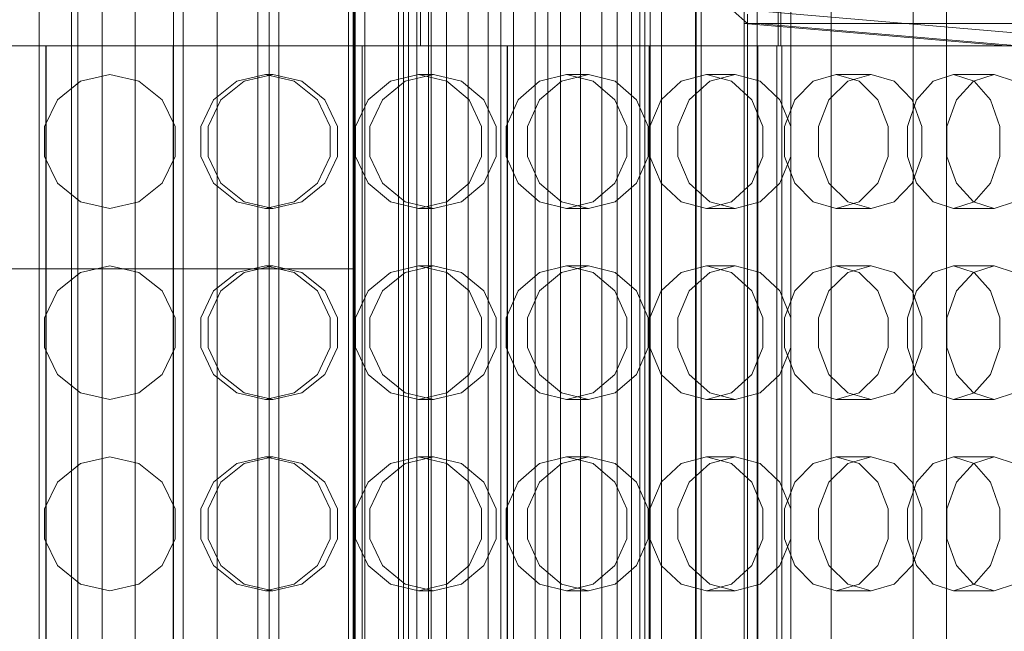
# Model space of a CAD drawing. Header units: millimetres. Extents: x -4395 to 65662, y -65530 to 6847.
# Tile 704 of 1034: x 24422 to 24731, y -17984 to -17792. Entities that reach past the tile are written whole.
import ezdxf

# ---------------------------------------------------------------- set-up
doc = ezdxf.new("R2010")
doc.units = ezdxf.units.MM
for name, color, linetype, lineweight in [('COTAS_P', 1, 'Continuous', 0), ('superior_briquetadora', 7, 'Continuous', 0), ('superior_C02', 7, 'Continuous', 0), ('superior_C02-briq', 7, 'Continuous', 0), ('superior_C05', 7, 'Continuous', 0)]:
    doc.layers.add(name, color=color, linetype=linetype, lineweight=lineweight)
doc.dimstyles.new('R19_100', dxfattribs={"dimtxt": 250, "dimasz": 150, "dimexe": 150, "dimexo": 80, "dimgap": 100, "dimtad": 1, "dimtih": 1, "dimtoh": 1, "dimdsep": 46, "dimcen": 0.09, "dimadec": 0, "dimazin": 0, "dimtfac": 1, "dimtdec": 4, "dimtofl": 0, "dimtmove": 0, "dimatfit": 3, "dimfxl": 1, "dimtolj": 1, "dimtzin": 0, "dimarcsym": 0})

# ---------------------------------------------------------------- blocks, each defined once
blk = doc.blocks.new('DIM_R33_31')
at = {"layer": 'COTAS_P'}
for p, q in [((24250.07, -17080), (24400.07, -17035)), ((26750.07, -17080), (26600.07, -17035)), ((24250.07, -17980), (24250.07, -17080)), ((24250.07, -17080), (26750.07, -17080)), ((24250.07, -17080), (24400.07, -17125)), ((26750.07, -17080), (26600.07, -17125)), ((26750.07, -17980), (26750.07, -17080))]:
    blk.add_line(p, q, dxfattribs=at)
blk.add_text('2500 P', height=250, dxfattribs=at).set_placement((25500.07, -16980))

msp = doc.modelspace()

# ---------------------------------------------------------------- linework, layer by layer
at = {"layer": 'superior_briquetadora'}
for p, q in [((24547.567, -17250), (24547.567, -17800)), ((24659.657, -17520), (24659.657, -17800)), ((24660.478, -17520), (24660.478, -17800)), ((24500.067, -18305), (24500.067, -17655)), ((24503.067, -18305), (24503.067, -17655)), ((24650.067, -17793), (24500.067, -17658)), ((24623.067, -18171), (24623.067, -17789)), ((24649.067, -17789), (24649.067, -18171)), ((24650.067, -17790), (24650.067, -17793)), ((24650.067, -17790), (24650.067, -18170)), ((24653.067, -17789), (24735.067, -17796)), ((24653.067, -17793), (24653.067, -17789)), ((24653.067, -17790), (24653.067, -18170)), ((24731.067, -17800), (24649.067, -17793)), ((24649.067, -17793), (24649.067, -18167)), ((24649.067, -17793), (24653.067, -17793)), ((25050.067, -17793), (24650.067, -17793)), ((24653.067, -18167), (24653.067, -17793)), ((24653.067, -17793), (24735.067, -17800)), ((24653.067, -17793), (25047.067, -17793)), ((24410.384, -17800), (24430.2, -17800)), ((24411.103, -17800), (24430.067, -17800)), ((24411.206, -17800), (24430.167, -17800)), ((24430.552, -17800), (24411.518, -17800)), ((24430.568, -17800), (24411.549, -17800)), ((24412.756, -17800), (24431.046, -17800)), ((24430.067, -17800), (24430.067, -18160)), ((24430.067, -17800), (24470.067, -17800)), ((24430.167, -17800), (24430.167, -18160)), ((24430.167, -17800), (24469.967, -17800)), ((24430.2, -17800), (24450.067, -17800)), ((24450.067, -17800), (24430.552, -17800)), ((24450.067, -17800), (24430.568, -17800)), ((24431.046, -17800), (24450.067, -17800)), ((24450.067, -17800), (24469.089, -17800)), ((24469.567, -17800), (24450.067, -17800)), ((24469.583, -17800), (24450.067, -17800)), ((24450.067, -17800), (24469.935, -17800)), ((24469.089, -17800), (24487.379, -17800)), ((24488.586, -17800), (24469.567, -17800)), ((24488.617, -17800), (24469.583, -17800)), ((24469.935, -17800), (24489.751, -17800)), ((24469.967, -17800), (24488.929, -17800)), ((24469.967, -18160), (24469.967, -17800)), ((24470.067, -17800), (24489.032, -17800)), ((24470.067, -18160), (24470.067, -17800)), ((24487.379, -17800), (24504.236, -17800)), ((24506.657, -17800), (24488.586, -17800)), ((24506.703, -17800), (24488.617, -17800)), ((24488.929, -17800), (24506.938, -17800)), ((24489.032, -17800), (24507.043, -17800)), ((24489.751, -17800), (24509.465, -17800)), ((24504.236, -17800), (24519.01, -17800)), ((24523.335, -17800), (24506.657, -17800)), ((24523.394, -17800), (24506.703, -17800)), ((24506.938, -17800), (24523.553, -17800)), ((24507.043, -17800), (24523.658, -17800)), ((24509.465, -17800), (24529.027, -17800)), ((24519.01, -17800), (24531.136, -17800)), ((24538.208, -17800), (24523.335, -17800)), ((24538.279, -17800), (24523.394, -17800)), ((24523.553, -17800), (24538.368, -17800)), ((24523.658, -17800), (24538.472, -17800)), ((24529.027, -17800), (24548.386, -17800)), ((24529.192, -18160), (24529.192, -17800)), ((24532.618, -17800), (24529.192, -17800)), ((24531.136, -17800), (24540.146, -17800)), ((24542.373, -17800), (24532.618, -17800)), ((24550.911, -17800), (24538.208, -17800)), ((24550.992, -17800), (24538.279, -17800)), ((24538.368, -17800), (24551.017, -17800)), ((24538.472, -17800), (24551.12, -17800)), ((24540.146, -17800), (24545.694, -17800)), ((24556.972, -17800), (24542.373, -17800)), ((24545.694, -17800), (24547.567, -17800)), ((24548.386, -17800), (24567.493, -17800)), ((24561.131, -17800), (24550.911, -17800)), ((24561.221, -17800), (24550.992, -17800)), ((24551.017, -17800), (24561.193, -17800)), ((24551.12, -17800), (24561.295, -17800)), ((24574.192, -17800), (24556.972, -17800)), ((24568.617, -17800), (24561.131, -17800)), ((24561.193, -17800), (24568.644, -17800)), ((24568.712, -17800), (24561.221, -17800)), ((24561.295, -17800), (24568.745, -17800)), ((24567.493, -17800), (24586.298, -17800)), ((24573.183, -17800), (24568.617, -17800)), ((24568.644, -17800), (24573.19, -17800)), ((24573.282, -17800), (24568.712, -17800)), ((24568.745, -17800), (24573.29, -17800)), ((24574.717, -17800), (24573.183, -17800)), ((24573.19, -17800), (24574.717, -17800)), ((24574.817, -17800), (24573.282, -17800)), ((24573.29, -17800), (24574.817, -17800)), ((24591.413, -17800), (24574.192, -17800)), ((24574.717, -17800), (24574.717, -18160)), ((24574.817, -18160), (24574.817, -17800)), ((24586.298, -17800), (24604.754, -17800)), ((24606.012, -17800), (24591.413, -17800)), ((24602.771, -17800), (24600.072, -17800)), ((24600.072, -17800), (24603.246, -17800)), ((24611.079, -17800), (24602.771, -17800)), ((24603.246, -17800), (24611.982, -17800)), ((24604.754, -17800), (24622.812, -17800)), ((24615.767, -17800), (24606.012, -17800)), ((24624.181, -17800), (24611.079, -17800)), ((24611.982, -17800), (24625.425, -17800)), ((24619.192, -17800), (24615.767, -17800)), ((24619.192, -18160), (24619.192, -17800)), ((24622.812, -17800), (24640.427, -17800)), ((24640.797, -17800), (24624.181, -17800)), ((24625.425, -17800), (24642.259, -17800)), ((24634.795, -17800), (24628.781, -17800)), ((24628.781, -17800), (24628.964, -17800)), ((24628.964, -17800), (24635.307, -17800)), ((24645.815, -17800), (24634.795, -17800)), ((24635.307, -17800), (24646.554, -17800)), ((24640.427, -17800), (24657.554, -17800)), ((24659.299, -17800), (24640.797, -17800)), ((24642.259, -17800), (24660.836, -17800)), ((24659.657, -17800), (24645.815, -17800)), ((24646.554, -17800), (24660.478, -17800)), ((24653.317, -18160), (24653.317, -17800)), ((24656.743, -17800), (24653.317, -17800)), ((24666.498, -17800), (24656.743, -17800)), ((24657.554, -17800), (24674.147, -17800)), ((24677.876, -17800), (24659.299, -17800)), ((24659.299, -17800), (24659.299, -18160)), ((24673.581, -17800), (24659.657, -17800)), ((24660.478, -17800), (24674.32, -17800)), ((24660.836, -17800), (24679.338, -17800)), ((24660.836, -17800), (24660.836, -18160)), ((24681.097, -17800), (24666.498, -17800)), ((24684.828, -17800), (24673.581, -17800)), ((24674.147, -17800), (24690.166, -17800)), ((24674.32, -17800), (24685.34, -17800)), ((24694.71, -17800), (24677.876, -17800)), ((24679.338, -17800), (24695.954, -17800)), ((24698.317, -17800), (24681.097, -17800)), ((24691.171, -17800), (24684.828, -17800)), ((24685.34, -17800), (24691.354, -17800)), ((24690.166, -17800), (24705.568, -17800)), ((24691.354, -17800), (24691.171, -17800)), ((24708.153, -17800), (24694.71, -17800)), ((24695.954, -17800), (24709.056, -17800)), ((24715.538, -17800), (24698.317, -17800)), ((24705.568, -17800), (24720.315, -17800)), ((24716.889, -17800), (24708.153, -17800)), ((24709.056, -17800), (24717.364, -17800)), ((24730.137, -17800), (24715.538, -17800)), ((24720.063, -17800), (24716.889, -17800)), ((24717.364, -17800), (24720.063, -17800)), ((24720.315, -17800), (24734.367, -17800)), ((24739.892, -17800), (24730.137, -17800)), ((24450.067, -17809), (24440.955, -17811.08)), ((24450.067, -17809), (24459.18, -17811.08)), ((24489.883, -17811.08), (24498.917, -17809)), ((24501.266, -17809), (24492.218, -17811.08)), ((24498.917, -17809), (24501.266, -17809)), ((24507.951, -17811.08), (24498.917, -17809)), ((24501.266, -17809), (24510.287, -17811.08)), ((24538.129, -17811.08), (24546.931, -17809)), ((24551.589, -17809), (24542.76, -17811.08)), ((24546.931, -17809), (24551.589, -17809)), ((24555.732, -17811.08), (24546.931, -17809)), ((24551.589, -17809), (24560.364, -17811.08)), ((24584.869, -17811.08), (24593.287, -17809)), ((24600.175, -17809), (24591.716, -17811.08)), ((24593.287, -17809), (24600.175, -17809)), ((24601.705, -17811.08), (24593.287, -17809)), ((24600.175, -17809), (24608.553, -17811.08)), ((24629.302, -17811.08), (24637.192, -17809)), ((24637.192, -17809), (24646.192, -17809)), ((24645.083, -17811.08), (24637.192, -17809)), ((24646.192, -17809), (24638.248, -17811.08)), ((24646.192, -17809), (24654.031, -17811.08)), ((24670.668, -17811.08), (24677.896, -17809)), ((24677.896, -17809), (24688.854, -17809)), ((24685.125, -17811.08), (24677.896, -17809)), ((24688.854, -17809), (24681.56, -17811.08)), ((24688.854, -17809), (24696.019, -17811.08)), ((24708.259, -17811.08), (24714.702, -17809)), ((24714.702, -17809), (24727.43, -17809)), ((24721.145, -17811.08), (24714.702, -17809)), ((24727.43, -17809), (24720.912, -17811.08)), ((24727.43, -17809), (24733.799, -17811.08)), ((24440.955, -17811.08), (24433.649, -17816.906)), ((24459.18, -17811.08), (24466.486, -17816.906)), ((24482.639, -17816.907), (24489.883, -17811.08)), ((24492.218, -17811.08), (24484.944, -17816.906)), ((24515.195, -17816.907), (24507.951, -17811.08)), ((24510.287, -17811.08), (24517.499, -17816.906)), ((24531.071, -17816.907), (24538.129, -17811.08)), ((24542.76, -17811.08), (24535.641, -17816.906)), ((24562.79, -17816.907), (24555.732, -17811.08)), ((24560.364, -17811.08), (24567.359, -17816.906)), ((24578.118, -17816.907), (24584.869, -17811.08)), ((24591.716, -17811.08), (24584.875, -17816.906)), ((24584.875, -17816.906), (24591.716, -17811.08)), ((24608.455, -17816.907), (24601.705, -17811.08)), ((24608.553, -17811.08), (24615.212, -17816.906)), ((24622.974, -17816.907), (24629.302, -17811.08)), ((24638.248, -17811.08), (24631.802, -17816.906)), ((24651.411, -17816.907), (24645.083, -17811.08)), ((24654.031, -17811.08), (24660.239, -17816.906)), ((24664.871, -17816.907), (24670.668, -17811.08)), ((24681.56, -17811.08), (24675.619, -17816.906)), ((24690.922, -17816.907), (24685.125, -17811.08)), ((24696.019, -17811.08), (24701.67, -17816.906)), ((24703.093, -17816.907), (24708.259, -17811.08)), ((24720.912, -17811.08), (24715.577, -17816.906)), ((24726.312, -17816.907), (24721.145, -17811.08)), ((24433.649, -17816.906), (24429.594, -17825.326)), ((24466.486, -17816.906), (24470.541, -17825.326)), ((24478.619, -17825.327), (24482.639, -17816.907)), ((24484.944, -17816.906), (24480.898, -17825.326)), ((24519.215, -17825.327), (24515.195, -17816.907)), ((24517.499, -17816.906), (24521.495, -17825.326)), ((24527.155, -17825.327), (24531.071, -17816.907)), ((24535.641, -17816.906), (24531.675, -17825.326)), ((24566.706, -17825.327), (24562.79, -17816.907)), ((24567.359, -17816.906), (24571.227, -17825.326)), ((24574.372, -17825.327), (24578.118, -17816.907)), ((24584.875, -17816.906), (24581.056, -17825.326)), ((24581.056, -17825.326), (24584.875, -17816.906)), ((24612.202, -17825.327), (24608.455, -17816.907)), ((24615.212, -17816.906), (24618.885, -17825.326)), ((24619.462, -17825.327), (24622.974, -17816.907)), ((24631.802, -17816.906), (24628.195, -17825.326)), ((24654.923, -17825.327), (24651.411, -17816.907)), ((24660.239, -17816.906), (24663.656, -17825.326)), ((24661.654, -17825.327), (24664.871, -17816.907)), ((24675.619, -17816.906), (24672.286, -17825.326)), ((24694.139, -17825.327), (24690.922, -17816.907)), ((24700.225, -17825.327), (24703.093, -17816.907)), ((24701.67, -17816.906), (24704.771, -17825.326)), ((24715.577, -17816.906), (24712.575, -17825.326)), ((24729.179, -17825.327), (24726.312, -17816.907)), ((24429.594, -17825.326), (24429.594, -17834.674)), ((24470.541, -17825.326), (24470.541, -17834.674)), ((24478.619, -17834.673), (24478.619, -17825.327)), ((24480.898, -17825.326), (24480.898, -17834.674)), ((24519.215, -17834.673), (24519.215, -17825.327)), ((24521.495, -17825.326), (24521.495, -17834.674)), ((24527.155, -17834.673), (24527.155, -17825.327)), ((24531.675, -17825.326), (24531.675, -17834.674)), ((24566.706, -17834.673), (24566.706, -17825.327)), ((24571.227, -17825.326), (24571.227, -17834.674)), ((24574.372, -17834.673), (24574.372, -17825.327)), ((24581.056, -17825.326), (24581.056, -17834.674)), ((24612.202, -17834.673), (24612.202, -17825.327)), ((24618.885, -17825.326), (24618.885, -17834.674)), ((24619.462, -17834.673), (24619.462, -17825.327)), ((24628.195, -17825.326), (24628.195, -17834.674)), ((24654.923, -17834.673), (24654.923, -17825.327)), ((24661.654, -17834.673), (24661.654, -17825.327)), ((24663.656, -17825.326), (24663.656, -17834.674)), ((24672.286, -17825.326), (24672.286, -17834.674)), ((24694.139, -17834.673), (24694.139, -17825.327)), ((24700.225, -17834.673), (24700.225, -17825.327)), ((24704.771, -17825.326), (24704.771, -17834.674)), ((24712.575, -17825.326), (24712.575, -17834.674)), ((24729.179, -17834.673), (24729.179, -17825.327)), ((24429.594, -17834.674), (24433.649, -17843.094)), ((24470.541, -17834.674), (24466.486, -17843.094)), ((24482.639, -17843.093), (24478.619, -17834.673)), ((24480.898, -17834.674), (24484.944, -17843.094)), ((24515.195, -17843.093), (24519.215, -17834.673)), ((24521.495, -17834.674), (24517.499, -17843.094)), ((24531.071, -17843.093), (24527.155, -17834.673)), ((24531.675, -17834.674), (24535.641, -17843.094)), ((24562.79, -17843.093), (24566.706, -17834.673)), ((24571.227, -17834.674), (24567.359, -17843.094)), ((24578.118, -17843.093), (24574.372, -17834.673)), ((24581.056, -17834.674), (24584.875, -17843.094)), ((24584.875, -17843.094), (24581.056, -17834.674)), ((24608.455, -17843.093), (24612.202, -17834.673)), ((24618.885, -17834.674), (24615.212, -17843.094)), ((24622.974, -17843.093), (24619.462, -17834.673)), ((24628.195, -17834.674), (24631.802, -17843.094)), ((24651.411, -17843.093), (24654.923, -17834.673)), ((24663.656, -17834.674), (24660.239, -17843.094)), ((24664.871, -17843.093), (24661.654, -17834.673)), ((24672.286, -17834.674), (24675.619, -17843.094)), ((24690.922, -17843.093), (24694.139, -17834.673)), ((24703.093, -17843.093), (24700.225, -17834.673)), ((24704.771, -17834.674), (24701.67, -17843.094)), ((24712.575, -17834.674), (24715.577, -17843.094)), ((24726.312, -17843.093), (24729.179, -17834.673)), ((24433.649, -17843.094), (24440.955, -17848.92)), ((24466.486, -17843.094), (24459.18, -17848.92)), ((24489.883, -17848.92), (24482.639, -17843.093)), ((24484.944, -17843.094), (24492.218, -17848.92)), ((24507.951, -17848.92), (24515.195, -17843.093)), ((24517.499, -17843.094), (24510.287, -17848.92)), ((24538.129, -17848.92), (24531.071, -17843.093)), ((24535.641, -17843.094), (24542.76, -17848.92)), ((24555.732, -17848.92), (24562.79, -17843.093)), ((24567.359, -17843.094), (24560.364, -17848.92)), ((24584.869, -17848.92), (24578.118, -17843.093)), ((24584.875, -17843.094), (24591.716, -17848.92)), ((24591.716, -17848.92), (24584.875, -17843.094)), ((24601.705, -17848.92), (24608.455, -17843.093)), ((24615.212, -17843.094), (24608.553, -17848.92)), ((24629.302, -17848.92), (24622.974, -17843.093)), ((24631.802, -17843.094), (24638.248, -17848.92)), ((24645.083, -17848.92), (24651.411, -17843.093)), ((24660.239, -17843.094), (24654.031, -17848.92)), ((24670.668, -17848.92), (24664.871, -17843.093)), ((24675.619, -17843.094), (24681.56, -17848.92)), ((24685.125, -17848.92), (24690.922, -17843.093)), ((24701.67, -17843.094), (24696.019, -17848.92)), ((24708.259, -17848.92), (24703.093, -17843.093)), ((24715.577, -17843.094), (24720.912, -17848.92)), ((24721.145, -17848.92), (24726.312, -17843.093)), ((24440.955, -17848.92), (24450.067, -17851)), ((24459.18, -17848.92), (24450.067, -17851)), ((24498.917, -17851), (24489.883, -17848.92)), ((24492.218, -17848.92), (24501.266, -17851)), ((24498.917, -17851), (24507.951, -17848.92)), ((24510.287, -17848.92), (24501.266, -17851)), ((24546.931, -17851), (24538.129, -17848.92)), ((24542.76, -17848.92), (24551.589, -17851)), ((24546.931, -17851), (24555.732, -17848.92)), ((24560.364, -17848.92), (24551.589, -17851)), ((24593.287, -17851), (24584.869, -17848.92)), ((24591.716, -17848.92), (24600.175, -17851)), ((24593.287, -17851), (24601.705, -17848.92)), ((24608.553, -17848.92), (24600.175, -17851)), ((24637.192, -17851), (24629.302, -17848.92)), ((24637.192, -17851), (24645.083, -17848.92)), ((24638.248, -17848.92), (24646.192, -17851)), ((24654.031, -17848.92), (24646.192, -17851)), ((24677.896, -17851), (24670.668, -17848.92)), ((24677.896, -17851), (24685.125, -17848.92)), ((24681.56, -17848.92), (24688.854, -17851)), ((24696.019, -17848.92), (24688.854, -17851)), ((24714.702, -17851), (24708.259, -17848.92)), ((24714.702, -17851), (24721.145, -17848.92)), ((24720.912, -17848.92), (24727.43, -17851)), ((24733.799, -17848.92), (24727.43, -17851)), ((24498.917, -17851), (24501.266, -17851)), ((24546.931, -17851), (24551.589, -17851)), ((24593.287, -17851), (24600.175, -17851)), ((24637.192, -17851), (24646.192, -17851)), ((24677.896, -17851), (24688.854, -17851)), ((24714.702, -17851), (24727.43, -17851)), ((24440.955, -17871.08), (24433.649, -17876.906)), ((24450.067, -17869), (24440.955, -17871.08)), ((24450.067, -17869), (24459.18, -17871.08)), ((24459.18, -17871.08), (24466.486, -17876.906)), ((24482.639, -17876.907), (24489.883, -17871.08)), ((24492.218, -17871.08), (24484.944, -17876.906)), ((24489.883, -17871.08), (24498.917, -17869)), ((24501.266, -17869), (24492.218, -17871.08)), ((24498.917, -17869), (24501.266, -17869)), ((24507.951, -17871.08), (24498.917, -17869)), ((24501.266, -17869), (24510.287, -17871.08)), ((24515.195, -17876.907), (24507.951, -17871.08)), ((24510.287, -17871.08), (24517.499, -17876.906)), ((24531.071, -17876.907), (24538.129, -17871.08)), ((24542.76, -17871.08), (24535.641, -17876.906)), ((24538.129, -17871.08), (24546.931, -17869)), ((24551.589, -17869), (24542.76, -17871.08)), ((24546.931, -17869), (24551.589, -17869)), ((24555.732, -17871.08), (24546.931, -17869)), ((24551.589, -17869), (24560.364, -17871.08)), ((24562.79, -17876.907), (24555.732, -17871.08)), ((24560.364, -17871.08), (24567.359, -17876.906)), ((24578.118, -17876.907), (24584.869, -17871.08)), ((24584.869, -17871.08), (24593.287, -17869)), ((24591.716, -17871.08), (24584.875, -17876.906)), ((24584.875, -17876.906), (24591.716, -17871.08)), ((24600.175, -17869), (24591.716, -17871.08)), ((24593.287, -17869), (24600.175, -17869)), ((24601.705, -17871.08), (24593.287, -17869)), ((24600.175, -17869), (24608.553, -17871.08)), ((24608.455, -17876.907), (24601.705, -17871.08)), ((24608.553, -17871.08), (24615.212, -17876.906)), ((24622.974, -17876.907), (24629.302, -17871.08)), ((24629.302, -17871.08), (24637.192, -17869)), ((24638.248, -17871.08), (24631.802, -17876.906)), ((24637.192, -17869), (24646.192, -17869)), ((24645.083, -17871.08), (24637.192, -17869)), ((24646.192, -17869), (24638.248, -17871.08)), ((24651.411, -17876.907), (24645.083, -17871.08)), ((24646.192, -17869), (24654.031, -17871.08)), ((24654.031, -17871.08), (24660.239, -17876.906)), ((24664.871, -17876.907), (24670.668, -17871.08)), ((24670.668, -17871.08), (24677.896, -17869)), ((24681.56, -17871.08), (24675.619, -17876.906)), ((24677.896, -17869), (24688.854, -17869)), ((24685.125, -17871.08), (24677.896, -17869)), ((24688.854, -17869), (24681.56, -17871.08)), ((24690.922, -17876.907), (24685.125, -17871.08)), ((24688.854, -17869), (24696.019, -17871.08)), ((24696.019, -17871.08), (24701.67, -17876.906)), ((24703.093, -17876.907), (24708.259, -17871.08)), ((24708.259, -17871.08), (24714.702, -17869)), ((24714.702, -17869), (24727.43, -17869)), ((24721.145, -17871.08), (24714.702, -17869)), ((24720.912, -17871.08), (24715.577, -17876.906)), ((24727.43, -17869), (24720.912, -17871.08)), ((24726.312, -17876.907), (24721.145, -17871.08)), ((24727.43, -17869), (24733.799, -17871.08)), ((24433.649, -17876.906), (24429.594, -17885.326)), ((24466.486, -17876.906), (24470.541, -17885.326)), ((24478.619, -17885.327), (24482.639, -17876.907)), ((24484.944, -17876.906), (24480.898, -17885.326)), ((24519.215, -17885.327), (24515.195, -17876.907)), ((24517.499, -17876.906), (24521.495, -17885.326)), ((24527.155, -17885.327), (24531.071, -17876.907)), ((24535.641, -17876.906), (24531.675, -17885.326)), ((24566.706, -17885.327), (24562.79, -17876.907)), ((24567.359, -17876.906), (24571.227, -17885.326)), ((24574.372, -17885.327), (24578.118, -17876.907)), ((24584.875, -17876.906), (24581.056, -17885.326)), ((24581.056, -17885.326), (24584.875, -17876.906)), ((24612.202, -17885.327), (24608.455, -17876.907)), ((24615.212, -17876.906), (24618.885, -17885.326)), ((24619.462, -17885.327), (24622.974, -17876.907)), ((24631.802, -17876.906), (24628.195, -17885.326)), ((24654.923, -17885.327), (24651.411, -17876.907)), ((24660.239, -17876.906), (24663.656, -17885.326)), ((24661.654, -17885.327), (24664.871, -17876.907)), ((24675.619, -17876.906), (24672.286, -17885.326)), ((24694.139, -17885.327), (24690.922, -17876.907)), ((24700.225, -17885.327), (24703.093, -17876.907)), ((24701.67, -17876.906), (24704.771, -17885.326)), ((24715.577, -17876.906), (24712.575, -17885.326)), ((24729.179, -17885.327), (24726.312, -17876.907)), ((24429.594, -17885.326), (24429.594, -17894.674)), ((24470.541, -17885.326), (24470.541, -17894.674)), ((24478.619, -17894.673), (24478.619, -17885.327)), ((24480.898, -17885.326), (24480.898, -17894.674)), ((24519.215, -17894.673), (24519.215, -17885.327)), ((24521.495, -17885.326), (24521.495, -17894.674)), ((24527.155, -17894.673), (24527.155, -17885.327)), ((24531.675, -17885.326), (24531.675, -17894.674)), ((24566.706, -17894.673), (24566.706, -17885.327)), ((24571.227, -17885.326), (24571.227, -17894.674)), ((24574.372, -17894.673), (24574.372, -17885.327)), ((24581.056, -17885.326), (24581.056, -17894.674)), ((24612.202, -17894.673), (24612.202, -17885.327)), ((24618.885, -17885.326), (24618.885, -17894.674)), ((24619.462, -17894.673), (24619.462, -17885.327)), ((24628.195, -17885.326), (24628.195, -17894.674)), ((24654.923, -17894.673), (24654.923, -17885.327)), ((24661.654, -17894.673), (24661.654, -17885.327)), ((24663.656, -17885.326), (24663.656, -17894.674)), ((24672.286, -17885.326), (24672.286, -17894.674)), ((24694.139, -17894.673), (24694.139, -17885.327)), ((24700.225, -17894.673), (24700.225, -17885.327)), ((24704.771, -17885.326), (24704.771, -17894.674)), ((24712.575, -17885.326), (24712.575, -17894.674)), ((24729.179, -17894.673), (24729.179, -17885.327)), ((24429.594, -17894.674), (24433.649, -17903.094)), ((24470.541, -17894.674), (24466.486, -17903.094)), ((24482.639, -17903.093), (24478.619, -17894.673)), ((24480.898, -17894.674), (24484.944, -17903.094)), ((24515.195, -17903.093), (24519.215, -17894.673)), ((24521.495, -17894.674), (24517.499, -17903.094)), ((24531.071, -17903.093), (24527.155, -17894.673)), ((24531.675, -17894.674), (24535.641, -17903.094)), ((24562.79, -17903.093), (24566.706, -17894.673)), ((24571.227, -17894.674), (24567.359, -17903.094)), ((24578.118, -17903.093), (24574.372, -17894.673)), ((24581.056, -17894.674), (24584.875, -17903.094)), ((24584.875, -17903.094), (24581.056, -17894.674)), ((24608.455, -17903.093), (24612.202, -17894.673)), ((24618.885, -17894.674), (24615.212, -17903.094)), ((24622.974, -17903.093), (24619.462, -17894.673)), ((24628.195, -17894.674), (24631.802, -17903.094)), ((24651.411, -17903.093), (24654.923, -17894.673)), ((24663.656, -17894.674), (24660.239, -17903.094)), ((24664.871, -17903.093), (24661.654, -17894.673)), ((24672.286, -17894.674), (24675.619, -17903.094)), ((24690.922, -17903.093), (24694.139, -17894.673)), ((24703.093, -17903.093), (24700.225, -17894.673)), ((24704.771, -17894.674), (24701.67, -17903.094)), ((24712.575, -17894.674), (24715.577, -17903.094)), ((24726.312, -17903.093), (24729.179, -17894.673)), ((24433.649, -17903.094), (24440.955, -17908.92)), ((24466.486, -17903.094), (24459.18, -17908.92)), ((24489.883, -17908.92), (24482.639, -17903.093)), ((24484.944, -17903.094), (24492.218, -17908.92)), ((24507.951, -17908.92), (24515.195, -17903.093)), ((24517.499, -17903.094), (24510.287, -17908.92)), ((24538.129, -17908.92), (24531.071, -17903.093)), ((24535.641, -17903.094), (24542.76, -17908.92)), ((24555.732, -17908.92), (24562.79, -17903.093)), ((24567.359, -17903.094), (24560.364, -17908.92)), ((24584.869, -17908.92), (24578.118, -17903.093)), ((24584.875, -17903.094), (24591.716, -17908.92)), ((24591.716, -17908.92), (24584.875, -17903.094)), ((24601.705, -17908.92), (24608.455, -17903.093)), ((24615.212, -17903.094), (24608.553, -17908.92)), ((24629.302, -17908.92), (24622.974, -17903.093)), ((24631.802, -17903.094), (24638.248, -17908.92)), ((24645.083, -17908.92), (24651.411, -17903.093)), ((24660.239, -17903.094), (24654.031, -17908.92)), ((24670.668, -17908.92), (24664.871, -17903.093)), ((24675.619, -17903.094), (24681.56, -17908.92)), ((24685.125, -17908.92), (24690.922, -17903.093)), ((24701.67, -17903.094), (24696.019, -17908.92)), ((24708.259, -17908.92), (24703.093, -17903.093)), ((24715.577, -17903.094), (24720.912, -17908.92)), ((24721.145, -17908.92), (24726.312, -17903.093)), ((24440.955, -17908.92), (24450.067, -17911)), ((24459.18, -17908.92), (24450.067, -17911)), ((24498.917, -17911), (24489.883, -17908.92)), ((24492.218, -17908.92), (24501.266, -17911)), ((24498.917, -17911), (24507.951, -17908.92)), ((24498.917, -17911), (24501.266, -17911)), ((24510.287, -17908.92), (24501.266, -17911)), ((24546.931, -17911), (24538.129, -17908.92)), ((24542.76, -17908.92), (24551.589, -17911)), ((24546.931, -17911), (24555.732, -17908.92)), ((24546.931, -17911), (24551.589, -17911)), ((24560.364, -17908.92), (24551.589, -17911)), ((24593.287, -17911), (24584.869, -17908.92)), ((24591.716, -17908.92), (24600.175, -17911)), ((24593.287, -17911), (24601.705, -17908.92)), ((24593.287, -17911), (24600.175, -17911)), ((24608.553, -17908.92), (24600.175, -17911)), ((24637.192, -17911), (24629.302, -17908.92)), ((24637.192, -17911), (24645.083, -17908.92)), ((24637.192, -17911), (24646.192, -17911)), ((24638.248, -17908.92), (24646.192, -17911)), ((24654.031, -17908.92), (24646.192, -17911)), ((24677.896, -17911), (24670.668, -17908.92)), ((24677.896, -17911), (24685.125, -17908.92)), ((24677.896, -17911), (24688.854, -17911)), ((24681.56, -17908.92), (24688.854, -17911)), ((24696.019, -17908.92), (24688.854, -17911)), ((24714.702, -17911), (24708.259, -17908.92)), ((24714.702, -17911), (24721.145, -17908.92)), ((24714.702, -17911), (24727.43, -17911)), ((24720.912, -17908.92), (24727.43, -17911)), ((24733.799, -17908.92), (24727.43, -17911)), ((24450.067, -17929), (24440.955, -17931.08)), ((24450.067, -17929), (24459.18, -17931.08)), ((24489.883, -17931.08), (24498.917, -17929)), ((24501.266, -17929), (24492.218, -17931.08)), ((24498.917, -17929), (24501.266, -17929)), ((24507.951, -17931.08), (24498.917, -17929)), ((24501.266, -17929), (24510.287, -17931.08)), ((24538.129, -17931.08), (24546.931, -17929)), ((24551.589, -17929), (24542.76, -17931.08)), ((24546.931, -17929), (24551.589, -17929)), ((24555.732, -17931.08), (24546.931, -17929)), ((24551.589, -17929), (24560.364, -17931.08)), ((24584.869, -17931.08), (24593.287, -17929)), ((24600.175, -17929), (24591.716, -17931.08)), ((24593.287, -17929), (24600.175, -17929)), ((24601.705, -17931.08), (24593.287, -17929)), ((24600.175, -17929), (24608.553, -17931.08)), ((24629.302, -17931.08), (24637.192, -17929)), ((24637.192, -17929), (24646.192, -17929)), ((24645.083, -17931.08), (24637.192, -17929)), ((24646.192, -17929), (24638.248, -17931.08)), ((24646.192, -17929), (24654.031, -17931.08)), ((24670.668, -17931.08), (24677.896, -17929)), ((24677.896, -17929), (24688.854, -17929)), ((24685.125, -17931.08), (24677.896, -17929)), ((24688.854, -17929), (24681.56, -17931.08)), ((24688.854, -17929), (24696.019, -17931.08)), ((24708.259, -17931.08), (24714.702, -17929)), ((24714.702, -17929), (24727.43, -17929)), ((24721.145, -17931.08), (24714.702, -17929)), ((24727.43, -17929), (24720.912, -17931.08)), ((24727.43, -17929), (24733.799, -17931.08)), ((24440.955, -17931.08), (24433.649, -17936.906)), ((24459.18, -17931.08), (24466.486, -17936.906)), ((24482.639, -17936.907), (24489.883, -17931.08)), ((24492.218, -17931.08), (24484.944, -17936.906)), ((24515.195, -17936.907), (24507.951, -17931.08)), ((24510.287, -17931.08), (24517.499, -17936.906)), ((24531.071, -17936.907), (24538.129, -17931.08)), ((24542.76, -17931.08), (24535.641, -17936.906)), ((24562.79, -17936.907), (24555.732, -17931.08)), ((24560.364, -17931.08), (24567.359, -17936.906)), ((24578.118, -17936.907), (24584.869, -17931.08)), ((24591.716, -17931.08), (24584.875, -17936.906)), ((24584.875, -17936.906), (24591.716, -17931.08)), ((24608.455, -17936.907), (24601.705, -17931.08)), ((24608.553, -17931.08), (24615.212, -17936.906)), ((24622.974, -17936.907), (24629.302, -17931.08)), ((24638.248, -17931.08), (24631.802, -17936.906)), ((24651.411, -17936.907), (24645.083, -17931.08)), ((24654.031, -17931.08), (24660.239, -17936.906)), ((24664.871, -17936.907), (24670.668, -17931.08)), ((24681.56, -17931.08), (24675.619, -17936.906)), ((24690.922, -17936.907), (24685.125, -17931.08)), ((24696.019, -17931.08), (24701.67, -17936.906)), ((24703.093, -17936.907), (24708.259, -17931.08)), ((24720.912, -17931.08), (24715.577, -17936.906)), ((24726.312, -17936.907), (24721.145, -17931.08)), ((24433.649, -17936.906), (24429.594, -17945.326)), ((24466.486, -17936.906), (24470.541, -17945.326)), ((24478.619, -17945.327), (24482.639, -17936.907)), ((24484.944, -17936.906), (24480.898, -17945.326)), ((24519.215, -17945.327), (24515.195, -17936.907)), ((24517.499, -17936.906), (24521.495, -17945.326)), ((24527.155, -17945.327), (24531.071, -17936.907)), ((24535.641, -17936.906), (24531.675, -17945.326)), ((24566.706, -17945.327), (24562.79, -17936.907)), ((24567.359, -17936.906), (24571.227, -17945.326)), ((24574.372, -17945.327), (24578.118, -17936.907)), ((24584.875, -17936.906), (24581.056, -17945.326)), ((24581.056, -17945.326), (24584.875, -17936.906)), ((24612.202, -17945.327), (24608.455, -17936.907)), ((24615.212, -17936.906), (24618.885, -17945.326)), ((24619.462, -17945.327), (24622.974, -17936.907)), ((24631.802, -17936.906), (24628.195, -17945.326)), ((24654.923, -17945.327), (24651.411, -17936.907)), ((24660.239, -17936.906), (24663.656, -17945.326)), ((24661.654, -17945.327), (24664.871, -17936.907)), ((24675.619, -17936.906), (24672.286, -17945.326)), ((24694.139, -17945.327), (24690.922, -17936.907)), ((24700.225, -17945.327), (24703.093, -17936.907)), ((24701.67, -17936.906), (24704.771, -17945.326)), ((24715.577, -17936.906), (24712.575, -17945.326)), ((24729.179, -17945.327), (24726.312, -17936.907)), ((24429.594, -17945.326), (24429.594, -17954.674)), ((24470.541, -17945.326), (24470.541, -17954.674)), ((24478.619, -17954.673), (24478.619, -17945.327)), ((24480.898, -17945.326), (24480.898, -17954.674)), ((24519.215, -17954.673), (24519.215, -17945.327)), ((24521.495, -17945.326), (24521.495, -17954.674)), ((24527.155, -17954.673), (24527.155, -17945.327)), ((24531.675, -17945.326), (24531.675, -17954.674)), ((24566.706, -17954.673), (24566.706, -17945.327)), ((24571.227, -17945.326), (24571.227, -17954.674)), ((24574.372, -17954.673), (24574.372, -17945.327)), ((24581.056, -17945.326), (24581.056, -17954.674)), ((24612.202, -17954.673), (24612.202, -17945.327)), ((24618.885, -17945.326), (24618.885, -17954.674)), ((24619.462, -17954.673), (24619.462, -17945.327)), ((24628.195, -17945.326), (24628.195, -17954.674)), ((24654.923, -17954.673), (24654.923, -17945.327)), ((24661.654, -17954.673), (24661.654, -17945.327)), ((24663.656, -17945.326), (24663.656, -17954.674)), ((24672.286, -17945.326), (24672.286, -17954.674)), ((24694.139, -17954.673), (24694.139, -17945.327)), ((24700.225, -17954.673), (24700.225, -17945.327)), ((24704.771, -17945.326), (24704.771, -17954.674)), ((24712.575, -17945.326), (24712.575, -17954.674)), ((24729.179, -17954.673), (24729.179, -17945.327)), ((24429.594, -17954.674), (24433.649, -17963.094)), ((24470.541, -17954.674), (24466.486, -17963.094)), ((24482.639, -17963.093), (24478.619, -17954.673)), ((24480.898, -17954.674), (24484.944, -17963.094)), ((24515.195, -17963.093), (24519.215, -17954.673)), ((24521.495, -17954.674), (24517.499, -17963.094)), ((24531.071, -17963.093), (24527.155, -17954.673)), ((24531.675, -17954.674), (24535.641, -17963.094)), ((24562.79, -17963.093), (24566.706, -17954.673)), ((24571.227, -17954.674), (24567.359, -17963.094)), ((24578.118, -17963.093), (24574.372, -17954.673)), ((24581.056, -17954.674), (24584.875, -17963.094)), ((24584.875, -17963.094), (24581.056, -17954.674)), ((24608.455, -17963.093), (24612.202, -17954.673)), ((24618.885, -17954.674), (24615.212, -17963.094)), ((24622.974, -17963.093), (24619.462, -17954.673)), ((24628.195, -17954.674), (24631.802, -17963.094)), ((24651.411, -17963.093), (24654.923, -17954.673)), ((24663.656, -17954.674), (24660.239, -17963.094)), ((24664.871, -17963.093), (24661.654, -17954.673)), ((24672.286, -17954.674), (24675.619, -17963.094)), ((24690.922, -17963.093), (24694.139, -17954.673)), ((24703.093, -17963.093), (24700.225, -17954.673)), ((24704.771, -17954.674), (24701.67, -17963.094)), ((24712.575, -17954.674), (24715.577, -17963.094)), ((24726.312, -17963.093), (24729.179, -17954.673)), ((24433.649, -17963.094), (24440.955, -17968.92)), ((24466.486, -17963.094), (24459.18, -17968.92)), ((24489.883, -17968.92), (24482.639, -17963.093)), ((24484.944, -17963.094), (24492.218, -17968.92)), ((24507.951, -17968.92), (24515.195, -17963.093)), ((24517.499, -17963.094), (24510.287, -17968.92)), ((24538.129, -17968.92), (24531.071, -17963.093)), ((24535.641, -17963.094), (24542.76, -17968.92)), ((24555.732, -17968.92), (24562.79, -17963.093)), ((24567.359, -17963.094), (24560.364, -17968.92)), ((24584.869, -17968.92), (24578.118, -17963.093)), ((24584.875, -17963.094), (24591.716, -17968.92)), ((24591.716, -17968.92), (24584.875, -17963.094)), ((24601.705, -17968.92), (24608.455, -17963.093)), ((24615.212, -17963.094), (24608.553, -17968.92)), ((24629.302, -17968.92), (24622.974, -17963.093)), ((24631.802, -17963.094), (24638.248, -17968.92)), ((24645.083, -17968.92), (24651.411, -17963.093)), ((24660.239, -17963.094), (24654.031, -17968.92)), ((24670.668, -17968.92), (24664.871, -17963.093)), ((24675.619, -17963.094), (24681.56, -17968.92)), ((24685.125, -17968.92), (24690.922, -17963.093)), ((24701.67, -17963.094), (24696.019, -17968.92)), ((24708.259, -17968.92), (24703.093, -17963.093)), ((24715.577, -17963.094), (24720.912, -17968.92)), ((24721.145, -17968.92), (24726.312, -17963.093)), ((24440.955, -17968.92), (24450.067, -17971)), ((24459.18, -17968.92), (24450.067, -17971)), ((24498.917, -17971), (24489.883, -17968.92)), ((24492.218, -17968.92), (24501.266, -17971)), ((24498.917, -17971), (24507.951, -17968.92)), ((24510.287, -17968.92), (24501.266, -17971)), ((24546.931, -17971), (24538.129, -17968.92)), ((24542.76, -17968.92), (24551.589, -17971)), ((24546.931, -17971), (24555.732, -17968.92)), ((24560.364, -17968.92), (24551.589, -17971)), ((24593.287, -17971), (24584.869, -17968.92)), ((24591.716, -17968.92), (24600.175, -17971)), ((24593.287, -17971), (24601.705, -17968.92)), ((24608.553, -17968.92), (24600.175, -17971)), ((24637.192, -17971), (24629.302, -17968.92)), ((24637.192, -17971), (24645.083, -17968.92)), ((24638.248, -17968.92), (24646.192, -17971)), ((24654.031, -17968.92), (24646.192, -17971)), ((24677.896, -17971), (24670.668, -17968.92)), ((24677.896, -17971), (24685.125, -17968.92)), ((24681.56, -17968.92), (24688.854, -17971)), ((24696.019, -17968.92), (24688.854, -17971)), ((24714.702, -17971), (24708.259, -17968.92)), ((24714.702, -17971), (24721.145, -17968.92)), ((24720.912, -17968.92), (24727.43, -17971)), ((24733.799, -17968.92), (24727.43, -17971)), ((24498.917, -17971), (24501.266, -17971)), ((24546.931, -17971), (24551.589, -17971)), ((24593.287, -17971), (24600.175, -17971)), ((24637.192, -17971), (24646.192, -17971)), ((24677.896, -17971), (24688.854, -17971)), ((24714.702, -17971), (24727.43, -17971))]:
    msp.add_line(p, q, dxfattribs=at)
at = {"layer": 'superior_C02'}
for p, q in [((24542.221, -17657.5), (24542.221, -18342.5)), ((24543.795, -17657.5), (24543.795, -18342.5)), ((24546.41, -17657.5), (24546.41, -18342.5)), ((24550.89, -17657.5), (24550.89, -18342.5)), ((24555.723, -17657.5), (24555.723, -18342.5)), ((24562.427, -17657.5), (24562.427, -18342.5)), ((24568.742, -17657.5), (24568.742, -18342.5)), ((24576.65, -17657.5), (24576.65, -18342.5)), ((24583.485, -17657.5), (24583.485, -18342.5)), ((24591.393, -17657.5), (24591.393, -18342.5)), ((24597.708, -17657.5), (24597.708, -18342.5)), ((24604.412, -17657.5), (24604.412, -18342.5)), ((24609.245, -17657.5), (24609.245, -18342.5)), ((24613.725, -17657.5), (24613.725, -18342.5)), ((24616.34, -18342.5), (24616.34, -17657.5)), ((24617.914, -17657.5), (24617.914, -18342.5)), ((24427.989, -17700), (24427.989, -18300)), ((24447.696, -17700), (24447.696, -18300)), ((24458.093, -17700), (24458.093, -18300)), ((24483.776, -17700), (24483.776, -18300)), ((24496.509, -17700), (24496.509, -18300)), ((24526.418, -17700), (24526.418, -18300)), ((24540.62, -17700), (24540.62, -18300)), ((24572.716, -17700), (24572.716, -18300)), ((24587.419, -17700), (24587.419, -18300)), ((24619.515, -17700), (24619.515, -18300)), ((24633.717, -17700), (24633.717, -18300)), ((24663.626, -17700), (24663.626, -18300)), ((24676.359, -17700), (24676.359, -18300)), ((24702.042, -17700), (24702.042, -18300)), ((24712.439, -17700), (24712.439, -18300)), ((24524.933, -17750), (24524.933, -17870)), ((24526.711, -17870), (24526.711, -17750)), ((24634.01, -17750), (24634.01, -18250)), ((24635.508, -18250), (24635.508, -17750)), ((23851.323, -17870), (24524.933, -17870)), ((24526.711, -17870), (23853.102, -17870)), ((24524.933, -17870), (24524.933, -18000)), ((24526.711, -17870), (24524.933, -17870)), ((24526.711, -18000), (24526.711, -17870))]:
    msp.add_line(p, q, dxfattribs=at)
at = {"layer": 'superior_C02-briq'}
msp.add_line((24550.067, -18255), (24550.067, -17705), dxfattribs=at)
at = {"layer": 'superior_C05'}
for p, q in [((24470.067, -17660), (24470.067, -18300)), ((24473.067, -18300), (24473.067, -17660)), ((24527.067, -17660), (24527.067, -18300)), ((24530.067, -18300), (24530.067, -17660)), ((24438.067, -18185), (24438.067, -17775)), ((24440.067, -18185), (24440.067, -17775))]:
    msp.add_line(p, q, dxfattribs=at)

# ---------------------------------------------------------------- dimensions: what is measured, and where the dimension line sits
at = {"layer": 'COTAS_P'}
dim = msp.add_aligned_dim(p1=(24250.067, -17980), p2=(26750.067, -17980), distance=900, text='<> P', dimstyle='R19_100', dxfattribs=at)
dim.commit()
dim.dimension.update_dxf_attribs({"geometry": 'DIM_R33_31', "text_midpoint": (25500.067, -17080)})

doc.saveas('drawing.dxf')
